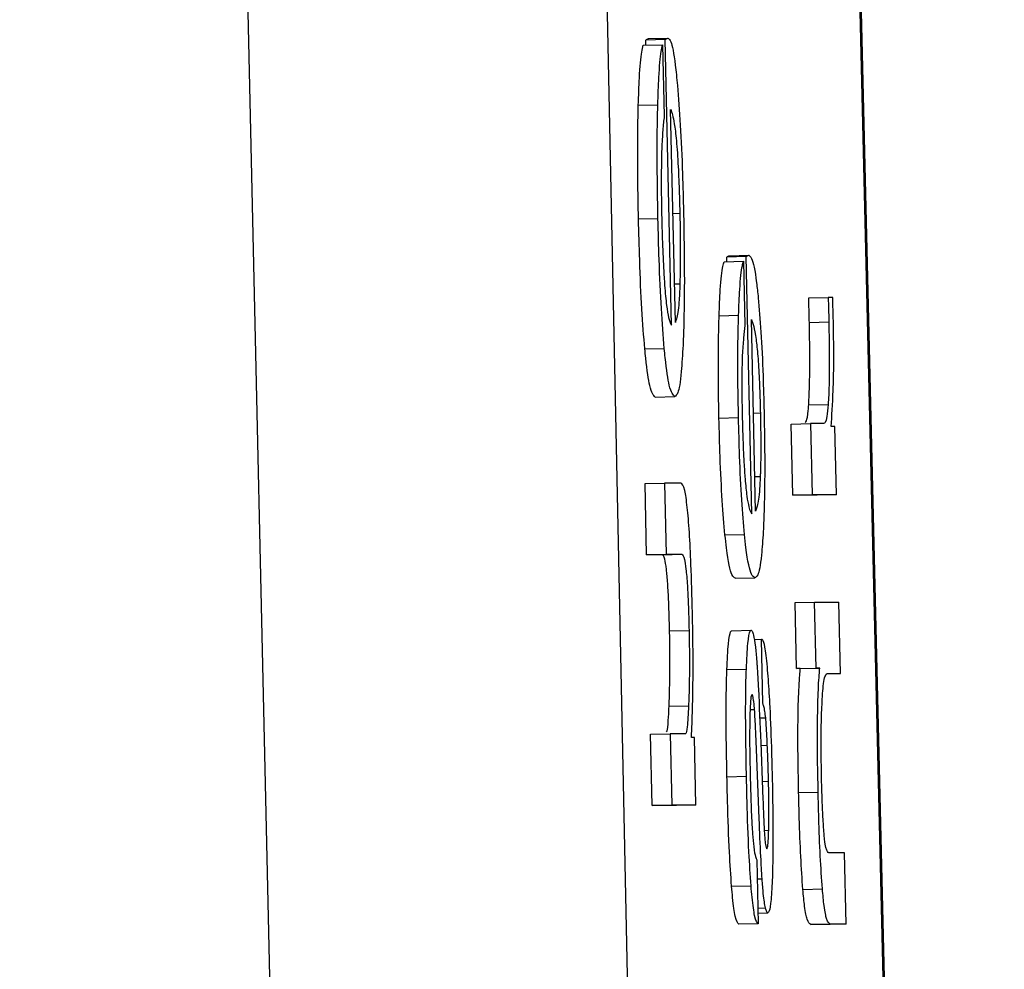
# Model space of a CAD drawing. Header units: inches. Extents: x 170 to 288, y 234 to 248.
# Tile 403 of 480: x 256.39484 to 256.40146, y 243.94804 to 243.95442. Entities that reach past the tile are written whole.
import ezdxf

# ---------------------------------------------------------------- set-up
doc = ezdxf.new("R2010")
doc.units = ezdxf.units.IN
doc.header["$LTSCALE"] = 0.25
doc.header["$MEASUREMENT"] = 0
doc.layers.add('STANDARD Z GUIDE MOTOR RH', color=7, linetype='Continuous')

msp = doc.modelspace()

# ---------------------------------------------------------------- linework, layer by layer
at = {"layer": 'STANDARD Z GUIDE MOTOR RH'}
for p, q in [((256.3972877, 243.9141631), (256.394841, 244.0222833)), ((256.3973944, 244.0222407), (256.3996175, 243.9141485)), ((256.3988731, 244.022257), (256.4014422, 243.9141547)), ((256.4014554, 243.9141489), (256.3988866, 244.022241)), ((256.3990646, 243.9542948), (256.3991954, 243.9542977)), ((256.3990289, 243.9542499), (256.39916, 243.9542528)), ((256.3991782, 243.9542877), (256.3990471, 243.9542848)), ((256.399048, 243.9542503), (256.3990471, 243.9542848)), ((256.39916, 243.9542528), (256.3991707, 243.953774)), ((256.3992207, 243.9523674), (256.3991782, 243.9542877)), ((256.3989967, 243.9538465), (256.3991278, 243.9538494)), ((256.3992455, 243.9523873), (256.3992139, 243.9538189)), ((256.3992758, 243.9531181), (256.3992292, 243.9531171)), ((256.398998, 243.9530827), (256.3991288, 243.9530856)), ((256.3996081, 243.9528354), (256.3997389, 243.9528383)), ((256.3995724, 243.952795), (256.3997032, 243.9527979)), ((256.3997217, 243.9528293), (256.3995906, 243.9528264)), ((256.3995912, 243.9527954), (256.3995906, 243.9528264)), ((256.3997032, 243.9527979), (256.3997129, 243.9523669)), ((256.3997598, 243.951101), (256.3997217, 243.9528293)), ((256.3992761, 243.9526442), (256.3992398, 243.9526434)), ((256.4001416, 243.9525517), (256.4002724, 243.9525546)), ((256.4003024, 243.9525546), (256.4002724, 243.9525546)), ((256.3995393, 243.9524319), (256.39967, 243.9524348)), ((256.3997846, 243.951119), (256.3997561, 243.9524074)), ((256.4001456, 243.9523871), (256.4002764, 243.95239)), ((256.3990402, 243.9522091), (256.3991713, 243.952212)), ((256.3991106, 243.9518856), (256.3992414, 243.9518885)), ((256.3998165, 243.9517766), (256.3997702, 243.9517756)), ((256.4001416, 243.9518331), (256.4002724, 243.9518361)), ((256.3995386, 243.9517445), (256.3996697, 243.9517474)), ((256.4000236, 243.9517037), (256.4001544, 243.9517066)), ((256.4000339, 243.9512249), (256.4000236, 243.9517037)), ((256.4002404, 243.9517067), (256.4001544, 243.9517066)), ((256.4001544, 243.9517066), (256.400165, 243.9512278)), ((256.400318, 243.9516867), (256.4002918, 243.9516867)), ((256.4003284, 243.9512278), (256.400318, 243.9516867)), ((256.3998159, 243.9513502), (256.3997796, 243.9513494)), ((256.3990421, 243.9513045), (256.3991729, 243.9513074)), ((256.3990527, 243.9508257), (256.3990421, 243.9513045)), ((256.3992821, 243.9513074), (256.3991729, 243.9513074)), ((256.3991729, 243.9513074), (256.3991835, 243.9508286)), ((256.4000339, 243.9512249), (256.400165, 243.9512278)), ((256.4001973, 243.9512249), (256.4000339, 243.9512249)), ((256.4003284, 243.9512278), (256.400165, 243.9512278)), ((256.4003284, 243.9512278), (256.4001973, 243.9512249)), ((256.399579, 243.9509583), (256.3997101, 243.9509612)), ((256.3990527, 243.9508257), (256.3991835, 243.9508286)), ((256.3991582, 243.9508257), (256.3990527, 243.9508257)), ((256.3991582, 243.9508257), (256.399289, 243.9508286)), ((256.3991835, 243.9508286), (256.399289, 243.9508286)), ((256.3996488, 243.9506671), (256.3997796, 243.95067)), ((256.4000502, 243.9505041), (256.400181, 243.950507)), ((256.4000599, 243.9500602), (256.4000502, 243.9505041)), ((256.400181, 243.950507), (256.4003443, 243.9505071)), ((256.400191, 243.9500631), (256.400181, 243.950507)), ((256.400355, 243.9500282), (256.4003443, 243.9505071)), ((256.399207, 243.9503144), (256.3993378, 243.9503173)), ((256.3996237, 243.9503147), (256.3997548, 243.9503176)), ((256.3997752, 243.950256), (256.3998234, 243.950257)), ((256.3998234, 243.950257), (256.3998293, 243.950257)), ((256.3998328, 243.9498261), (256.3998234, 243.950257)), ((256.3995915, 243.9500543), (256.3997226, 243.9500573)), ((256.4000599, 243.9500602), (256.400191, 243.9500631)), ((256.4000849, 243.9500602), (256.4000599, 243.9500602)), ((256.4000849, 243.9500602), (256.400216, 243.9500631)), ((256.400216, 243.9500631), (256.400191, 243.9500631)), ((256.400267, 243.9500263), (256.400355, 243.9500282)), ((256.4002711, 243.9500282), (256.400355, 243.9500282)), ((256.3992035, 243.9498079), (256.3993343, 243.9498108)), ((256.3997473, 243.9497843), (256.3997777, 243.9497849)), ((256.3998118, 243.9497287), (256.3998525, 243.9497296)), ((256.3990793, 243.9496186), (256.3992104, 243.9496215)), ((256.39909, 243.9491397), (256.3990793, 243.9496186)), ((256.3992104, 243.9496215), (256.3992211, 243.9491426)), ((256.3993127, 243.9496215), (256.3992104, 243.9496215)), ((256.3993741, 243.9495966), (256.399354, 243.9495966)), ((256.3993841, 243.9491427), (256.3993741, 243.9495966)), ((256.399819, 243.9495635), (256.3998312, 243.9492447)), ((256.3998196, 243.9495444), (256.3998634, 243.9495454)), ((256.3998087, 243.9490495), (256.3997905, 243.9495186)), ((256.3995921, 243.9493338), (256.3997232, 243.9493367)), ((256.399829, 243.9493022), (256.3998715, 243.9493031)), ((256.4000737, 243.9492272), (256.4002048, 243.9492301)), ((256.39909, 243.9491397), (256.3992211, 243.9491426)), ((256.3992533, 243.9491398), (256.39909, 243.9491397)), ((256.3993841, 243.9491427), (256.3992211, 243.9491426)), ((256.3993841, 243.9491427), (256.3992533, 243.9491398)), ((256.3998431, 243.9489725), (256.3998725, 243.9489732)), ((256.3998553, 243.9488587), (256.3998597, 243.9488497)), ((256.4003816, 243.9488211), (256.400277, 243.9488211)), ((256.4003922, 243.9483423), (256.4003816, 243.9488211)), ((256.3997933, 243.9487756), (256.3998027, 243.9483446)), ((256.3996234, 243.9485971), (256.3997542, 243.9486)), ((256.3997961, 243.9486464), (256.3998284, 243.9486471)), ((256.4001021, 243.9485763), (256.4002332, 243.9485792)), ((256.3998005, 243.9484505), (256.3998509, 243.9484517)), ((256.3998011, 243.9484173), (256.3998665, 243.9484187)), ((256.3998027, 243.9483446), (256.3996719, 243.9483417)), ((256.4001556, 243.9483394), (256.4002864, 243.9483423)), ((256.4002611, 243.9483394), (256.4001556, 243.9483394)), ((256.4003922, 243.9483423), (256.4002611, 243.9483394)), ((256.4003922, 243.9483423), (256.4002864, 243.9483423))]:
    msp.add_line(p, q, dxfattribs=at)
for points, knots in [([(256.3990471, 243.9542848), (256.39905, 243.9542871), (256.3990559, 243.9542917), (256.3990617, 243.9542938), (256.3990646, 243.9542948)], [0, 0, 0, 0, 0.499883, 1, 1, 1, 1]), ([(256.3991782, 243.9542877), (256.3991811, 243.9542901), (256.399187, 243.9542947), (256.3991928, 243.9542967), (256.3991957, 243.9542977)], [0, 0, 0, 0, 0.499883, 1, 1, 1, 1]), ([(256.3991957, 243.9542977), (256.399202, 243.9542932), (256.3992181, 243.9542817), (256.3992406, 243.9541718), (256.3992548, 243.9540281), (256.3992595, 243.9539803)], [0, 0, 0, 0, 0.301457, 0.76749, 1, 1, 1, 1]), ([(256.3989967, 243.9538465), (256.3989989, 243.9539108), (256.3990041, 243.9540651), (256.3990159, 243.9541945), (256.3990258, 243.9542363), (256.3990289, 243.9542499)], [0, 0, 0, 0, 0.324998, 0.780306, 1, 1, 1, 1]), ([(256.3991278, 243.9538494), (256.39913, 243.9539137), (256.3991352, 243.954068), (256.399147, 243.9541974), (256.3991569, 243.9542392), (256.39916, 243.9542528)], [0, 0, 0, 0, 0.325, 0.780307, 1, 1, 1, 1]), ([(256.3992595, 243.9539803), (256.3992663, 243.9538957), (256.3992798, 243.9537264), (256.3992936, 243.9534168), (256.3992985, 243.9532157), (256.3993005, 243.9531306)], [0, 0, 0, 0, 0.365542, 0.731491, 1, 1, 1, 1]), ([(256.398998, 243.9530827), (256.3989963, 243.953172), (256.3989921, 243.9533904), (256.3989922, 243.9536542), (256.3989957, 243.9538022), (256.3989967, 243.9538465)], [0, 0, 0, 0, 0.326484, 0.798336, 1, 1, 1, 1]), ([(256.3991288, 243.9530856), (256.3991272, 243.953175), (256.3991234, 243.9533934), (256.3991233, 243.9536571), (256.3991268, 243.9538051), (256.3991278, 243.9538494)], [0, 0, 0, 0, 0.326481, 0.798339, 1, 1, 1, 1]), ([(256.3991707, 243.953774), (256.3991674, 243.9537443), (256.3991607, 243.9536843), (256.3991561, 243.9535968), (256.3991538, 243.9535526)], [0, 0, 0, 0, 0.495625, 1, 1, 1, 1]), ([(256.3992139, 243.9538189), (256.399222, 243.9537961), (256.3992347, 243.9537604), (256.3992532, 243.9536167), (256.3992646, 243.9534481), (256.3992718, 243.9532712), (256.3992747, 243.953163), (256.3992758, 243.9531181)], [0, 0, 0, 0, 0.336412, 0.526226, 0.717805, 0.882956, 1, 1, 1, 1]), ([(256.3991538, 243.9535526), (256.3991531, 243.9535259), (256.3991514, 243.9534632), (256.3991511, 243.9533884), (256.399151, 243.9533454)], [0, 0, 0, 0, 0.425235, 1, 1, 1, 1]), ([(256.399151, 243.9533454), (256.3991509, 243.9533232), (256.3991507, 243.9532786), (256.3991522, 243.9531941), (256.3991532, 243.9531319), (256.3991538, 243.9530931)], [0, 0, 0, 0, 0.273772, 0.547368, 1, 1, 1, 1]), ([(256.3992758, 243.9531181), (256.3992774, 243.9530305), (256.3992804, 243.952857), (256.3992776, 243.9527147), (256.3992761, 243.9526442)], [0, 0, 0, 0, 0.505046, 1, 1, 1, 1]), ([(256.3993005, 243.9531306), (256.399303, 243.9529904), (256.3993078, 243.9527091), (256.3993042, 243.952408), (256.3992986, 243.9522722), (256.3992971, 243.9522345)], [0, 0, 0, 0, 0.417881, 0.838511, 1, 1, 1, 1]), ([(256.3990402, 243.9522091), (256.3990333, 243.9522938), (256.3990195, 243.9524632), (256.3990058, 243.9527809), (256.3990004, 243.9529904), (256.398998, 243.9530827)], [0, 0, 0, 0, 0.358336, 0.717036, 1, 1, 1, 1]), ([(256.3991713, 243.952212), (256.3991644, 243.9522967), (256.3991507, 243.9524661), (256.3991365, 243.9527838), (256.3991311, 243.9529933), (256.3991288, 243.9530856)], [0, 0, 0, 0, 0.3583315, 0.7170394, 1, 1, 1, 1]), ([(256.3991538, 243.9530931), (256.399155, 243.9530449), (256.3991581, 243.9529263), (256.3991632, 243.9528161), (256.3991663, 243.9527507)], [0, 0, 0, 0, 0.405797, 1, 1, 1, 1]), ([(256.3995906, 243.9528264), (256.3995935, 243.9528285), (256.3995993, 243.9528326), (256.3996052, 243.9528345), (256.3996081, 243.9528354)], [0, 0, 0, 0, 0.499988, 1, 1, 1, 1]), ([(256.3997217, 243.9528293), (256.3997246, 243.9528314), (256.3997304, 243.9528355), (256.3997363, 243.9528374), (256.3997392, 243.9528383)], [0, 0, 0, 0, 0.500121, 1, 1, 1, 1]), ([(256.3997392, 243.9528383), (256.3997454, 243.9528342), (256.3997619, 243.9528234), (256.3997845, 243.9527209), (256.3997987, 243.9525875), (256.3998024, 243.9525526)], [0, 0, 0, 0, 0.305624, 0.818215, 1, 1, 1, 1]), ([(256.3995393, 243.9524319), (256.3995418, 243.9524931), (256.3995478, 243.9526423), (256.39956, 243.9527504), (256.3995698, 243.9527855), (256.3995724, 243.952795)], [0, 0, 0, 0, 0.336258, 0.819961, 1, 1, 1, 1]), ([(256.39967, 243.9524348), (256.3996725, 243.952496), (256.3996785, 243.9526453), (256.3996914, 243.9527534), (256.3997007, 243.9527884), (256.3997032, 243.9527979)], [0, 0, 0, 0, 0.336259, 0.819983, 1, 1, 1, 1]), ([(256.3991663, 243.9527507), (256.3991686, 243.9527112), (256.3991745, 243.9526115), (256.3991817, 243.9525417), (256.399186, 243.9524996)], [0, 0, 0, 0, 0.396241, 1, 1, 1, 1]), ([(256.3992761, 243.9526442), (256.3992742, 243.9526007), (256.3992688, 243.9524836), (256.3992564, 243.9524218), (256.3992479, 243.9523949), (256.3992455, 243.9523873)], [0, 0, 0, 0, 0.29828, 0.802732, 1, 1, 1, 1]), ([(256.3998024, 243.9525526), (256.3998087, 243.9524802), (256.3998213, 243.9523349), (256.3998347, 243.9520548), (256.3998394, 243.9518683), (256.3998415, 243.9517879)], [0, 0, 0, 0, 0.361472, 0.724534, 1, 1, 1, 1]), ([(256.4001456, 243.9523871), (256.4001452, 243.9524041), (256.4001444, 243.9524382), (256.400143, 243.952493), (256.4001421, 243.9525309), (256.4001416, 243.9525517)], [0, 0, 0, 0, 0.309793, 0.619551, 1, 1, 1, 1]), ([(256.4002724, 243.9525546), (256.4002727, 243.9525376), (256.4002735, 243.9525037), (256.4002755, 243.9524488), (256.4002761, 243.9524109), (256.4002764, 243.95239)], [0, 0, 0, 0, 0.309738, 0.619523, 1, 1, 1, 1]), ([(256.4003077, 243.9523776), (256.400306, 243.9524289), (256.4003041, 243.9524883), (256.4003026, 243.9525467), (256.4003024, 243.9525546)], [0, 0, 0, 0, 0.86494, 1, 1, 1, 1]), ([(256.399186, 243.9524996), (256.3991907, 243.9524699), (256.3992027, 243.9523952), (256.3992139, 243.9523779), (256.3992207, 243.9523674)], [0, 0, 0, 0, 0.3967769, 1, 1, 1, 1]), ([(256.3995386, 243.9517445), (256.3995371, 243.9518244), (256.3995336, 243.9520127), (256.3995345, 243.9522516), (256.399538, 243.9523838), (256.3995393, 243.9524319)], [0, 0, 0, 0, 0.31951, 0.752468, 1, 1, 1, 1]), ([(256.3996697, 243.9517474), (256.3996683, 243.9518273), (256.3996648, 243.9520156), (256.3996652, 243.9522545), (256.3996688, 243.9523867), (256.39967, 243.9524348)], [0, 0, 0, 0, 0.31951, 0.752468, 1, 1, 1, 1]), ([(256.3997561, 243.9524074), (256.3997667, 243.9523798), (256.3997812, 243.9523419), (256.3998001, 243.9521677), (256.3998091, 243.9520138), (256.3998142, 243.9518757), (256.399816, 243.9517984), (256.3998165, 243.9517766)], [0, 0, 0, 0, 0.451334, 0.619281, 0.78842, 0.940495, 1, 1, 1, 1]), ([(256.4001416, 243.9518331), (256.4001437, 243.9518788), (256.400148, 243.9519703), (256.4001497, 243.9521704), (256.400147, 243.9523139), (256.4001456, 243.9523871)], [0, 0, 0, 0, 0.3281644, 0.6575273, 1, 1, 1, 1]), ([(256.4002764, 243.95239), (256.4002778, 243.9523063), (256.4002803, 243.952155), (256.400279, 243.9519599), (256.4002745, 243.9518764), (256.4002724, 243.9518361)], [0, 0, 0, 0, 0.3906954, 0.7061846, 1, 1, 1, 1]), ([(256.4002918, 243.9516867), (256.4002971, 243.9517601), (256.4003054, 243.951875), (256.4003106, 243.9521098), (256.4003093, 243.952274), (256.4003079, 243.952364), (256.4003077, 243.9523776)], [0, 0, 0, 0, 0.447336, 0.699939, 0.954845, 1, 1, 1, 1]), ([(256.3997129, 243.9523669), (256.3997097, 243.9523405), (256.3997031, 243.9522872), (256.399698, 243.9522078), (256.3996954, 243.9521677)], [0, 0, 0, 0, 0.4961224, 1, 1, 1, 1]), ([(256.3991106, 243.9518856), (256.3990983, 243.9518972), (256.3990771, 243.9519172), (256.3990533, 243.9520777), (256.3990423, 243.9521881), (256.3990402, 243.9522091)], [0, 0, 0, 0, 0.524395, 0.909747, 1, 1, 1, 1]), ([(256.3992414, 243.9518885), (256.3992294, 243.9519001), (256.3992086, 243.9519201), (256.3991836, 243.9520806), (256.3991733, 243.9521911), (256.3991713, 243.952212)], [0, 0, 0, 0, 0.5243859, 0.9097632, 1, 1, 1, 1]), ([(256.3992971, 243.9522345), (256.3992935, 243.9521712), (256.3992845, 243.9520126), (256.3992645, 243.9519046), (256.3992483, 243.9518933), (256.3992414, 243.9518885)], [0, 0, 0, 0, 0.276491, 0.692165, 1, 1, 1, 1]), ([(256.3996954, 243.9521677), (256.3996946, 243.9521403), (256.3996929, 243.9520843), (256.3996925, 243.952016), (256.3996923, 243.9519812)], [0, 0, 0, 0, 0.490091, 1, 1, 1, 1]), ([(256.3996923, 243.9519812), (256.3996922, 243.9519614), (256.3996921, 243.9519218), (256.399693, 243.9518457), (256.3996941, 243.9517894), (256.3996948, 243.9517542)], [0, 0, 0, 0, 0.272777, 0.545298, 1, 1, 1, 1]), ([(256.3998165, 243.9517766), (256.3998178, 243.9517049), (256.3998204, 243.9515609), (256.3998183, 243.9514208), (256.3998162, 243.9513593), (256.3998159, 243.9513502)], [0, 0, 0, 0, 0.457781, 0.919072, 1, 1, 1, 1]), ([(256.3998415, 243.9517879), (256.3998436, 243.9516713), (256.3998476, 243.9514377), (256.3998438, 243.9511604), (256.3998383, 243.9510317), (256.3998362, 243.9509814)], [0, 0, 0, 0, 0.377505, 0.756879, 1, 1, 1, 1]), ([(256.4001181, 243.9517147), (256.400121, 243.9517169), (256.4001285, 243.9517227), (256.4001363, 243.9517652), (256.4001405, 243.9518199), (256.4001416, 243.9518331)], [0, 0, 0, 0, 0.316816, 0.834925, 1, 1, 1, 1]), ([(256.4002724, 243.9518361), (256.4002696, 243.9518058), (256.4002609, 243.9517121), (256.4002487, 243.9517089), (256.4002404, 243.9517067)], [0, 0, 0, 0, 0.323717, 1, 1, 1, 1]), ([(256.399579, 243.9509583), (256.3995726, 243.9510309), (256.3995598, 243.9511764), (256.3995459, 243.9514638), (256.3995409, 243.9516578), (256.3995386, 243.9517445)], [0, 0, 0, 0, 0.3550762, 0.7116071, 1, 1, 1, 1]), ([(256.3997101, 243.9509612), (256.3997035, 243.9510338), (256.3996904, 243.9511793), (256.3996771, 243.9514668), (256.399672, 243.9516607), (256.3996697, 243.9517474)], [0, 0, 0, 0, 0.3550946, 0.7116085, 1, 1, 1, 1]), ([(256.3996948, 243.9517542), (256.3996959, 243.9517094), (256.3996986, 243.9516017), (256.3997035, 243.9515034), (256.3997063, 243.951446)], [0, 0, 0, 0, 0.415084, 1, 1, 1, 1]), ([(256.3997063, 243.951446), (256.3997088, 243.9514073), (256.3997145, 243.9513159), (256.3997214, 243.9512551), (256.3997254, 243.95122)], [0, 0, 0, 0, 0.423436, 1, 1, 1, 1]), ([(256.3998159, 243.9513502), (256.399814, 243.9513146), (256.3998086, 243.9512097), (256.3997964, 243.9511525), (256.3997874, 243.9511269), (256.3997846, 243.951119)], [0, 0, 0, 0, 0.261367, 0.770026, 1, 1, 1, 1]), ([(256.3993603, 243.9504371), (256.3993575, 243.9505464), (256.3993526, 243.9507351), (256.3993406, 243.9509833), (256.3993253, 243.9511619), (256.3993051, 243.9512888), (256.3992908, 243.9513004), (256.3992821, 243.9513074)], [0, 0, 0, 0, 0.219103, 0.377947, 0.537644, 0.720459, 1, 1, 1, 1]), ([(256.3997254, 243.95122), (256.3997302, 243.9511929), (256.3997419, 243.9511255), (256.3997531, 243.9511102), (256.3997598, 243.951101)], [0, 0, 0, 0, 0.400869, 1, 1, 1, 1]), ([(256.3998362, 243.9509814), (256.3998324, 243.9509253), (256.3998223, 243.9507751), (256.3998025, 243.9506833), (256.399786, 243.9506738), (256.3997796, 243.95067)], [0, 0, 0, 0, 0.266179, 0.712031, 1, 1, 1, 1]), ([(256.3996488, 243.9506671), (256.3996412, 243.9506716), (256.3996218, 243.9506831), (256.3995971, 243.9507893), (256.3995822, 243.9509283), (256.399579, 243.9509583)], [0, 0, 0, 0, 0.338081, 0.857441, 1, 1, 1, 1]), ([(256.3997796, 243.95067), (256.3997721, 243.9506746), (256.3997531, 243.950686), (256.3997282, 243.9507922), (256.3997133, 243.9509312), (256.3997101, 243.9509612)], [0, 0, 0, 0, 0.33807, 0.857438, 1, 1, 1, 1]), ([(256.399207, 243.9503144), (256.3992052, 243.9503806), (256.3992021, 243.9504932), (256.3991944, 243.9506372), (256.3991855, 243.9507407), (256.3991723, 243.9508148), (256.3991634, 243.9508216), (256.3991582, 243.9508257)], [0, 0, 0, 0, 0.21597, 0.367347, 0.519152, 0.712283, 1, 1, 1, 1]), ([(256.399289, 243.9508286), (256.3992949, 243.950824), (256.3993041, 243.9508167), (256.3993169, 243.9507367), (256.3993261, 243.9506292), (256.3993335, 243.9504823), (256.3993362, 243.9503771), (256.3993378, 243.9503173)], [0, 0, 0, 0, 0.308051, 0.481136, 0.65592, 0.804667, 1, 1, 1, 1]), ([(256.3993647, 243.9500185), (256.3993647, 243.9500731), (256.3993649, 243.9502075), (256.399362, 243.9503515), (256.3993603, 243.9504371)], [0, 0, 0, 0, 0.405787, 1, 1, 1, 1]), ([(256.3992035, 243.9498079), (256.3992061, 243.9498847), (256.3992104, 243.9500136), (256.3992087, 243.9502045), (256.3992073, 243.950294), (256.399207, 243.9503144)], [0, 0, 0, 0, 0.532649, 0.893269, 1, 1, 1, 1]), ([(256.3993378, 243.9503173), (256.3993389, 243.9502471), (256.3993413, 243.9501069), (256.3993388, 243.9499358), (256.3993357, 243.9498483), (256.3993343, 243.9498108)], [0, 0, 0, 0, 0.3641267, 0.7274365, 1, 1, 1, 1]), ([(256.3995915, 243.9500543), (256.3995946, 243.9501174), (256.3996007, 243.9502437), (256.3996135, 243.9503087), (256.3996214, 243.9503134), (256.3996237, 243.9503147)], [0, 0, 0, 0, 0.414072, 0.829429, 1, 1, 1, 1]), ([(256.3997226, 243.9500573), (256.3997256, 243.9501203), (256.3997315, 243.9502466), (256.3997441, 243.9503116), (256.3997524, 243.9503163), (256.3997548, 243.9503176)], [0, 0, 0, 0, 0.414051, 0.829404, 1, 1, 1, 1]), ([(256.3997548, 243.9503176), (256.399757, 243.9503167), (256.399762, 243.9503144), (256.3997672, 243.9502962), (256.3997702, 243.950286)], [0, 0, 0, 0, 0.43796, 1, 1, 1, 1]), ([(256.3997702, 243.950286), (256.3997746, 243.950264), (256.3997823, 243.9502258), (256.3997902, 243.95014), (256.3997936, 243.9500906), (256.3997943, 243.9500817)], [0, 0, 0, 0, 0.525898, 0.914827, 1, 1, 1, 1]), ([(256.3998293, 243.950257), (256.3998345, 243.9502454), (256.399845, 243.9502221), (256.3998592, 243.9501061), (256.399866, 243.9500157), (256.3998681, 243.9499873)], [0, 0, 0, 0, 0.406032, 0.813397, 1, 1, 1, 1]), ([(256.3997232, 243.9493367), (256.3997208, 243.9494707), (256.3997167, 243.9496988), (256.3997183, 243.9499381), (256.3997217, 243.9500323), (256.3997226, 243.9500573)], [0, 0, 0, 0, 0.511496, 0.870667, 1, 1, 1, 1]), ([(256.3997943, 243.9500817), (256.3997974, 243.9500289), (256.3998069, 243.9498674), (256.3998141, 243.9496857), (256.399819, 243.9495635)], [0, 0, 0, 0, 0.3269147, 1, 1, 1, 1]), ([(256.4000737, 243.9492272), (256.4000713, 243.94936), (256.4000672, 243.9495831), (256.4000715, 243.9498543), (256.4000787, 243.9499896), (256.4000837, 243.9500459), (256.4000849, 243.9500602)], [0, 0, 0, 0, 0.386119, 0.648575, 0.910748, 1, 1, 1, 1]), ([(256.4002048, 243.9492301), (256.4002023, 243.9493629), (256.4001983, 243.949586), (256.4002028, 243.9498572), (256.4002091, 243.9499925), (256.4002146, 243.9500488), (256.400216, 243.9500631)], [0, 0, 0, 0, 0.386115, 0.648567, 0.910669, 1, 1, 1, 1]), ([(256.399354, 243.9495966), (256.3993566, 243.949659), (256.3993618, 243.9497853), (256.3993637, 243.9499402), (256.3993647, 243.9500185)], [0, 0, 0, 0, 0.4939323, 1, 1, 1, 1]), ([(256.3995921, 243.9493338), (256.3995896, 243.9494678), (256.3995853, 243.9496958), (256.3995878, 243.9499352), (256.3995907, 243.9500294), (256.3995915, 243.9500543)], [0, 0, 0, 0, 0.511499, 0.870676, 1, 1, 1, 1]), ([(256.4002336, 243.9498735), (256.4002353, 243.9498984), (256.4002394, 243.9499552), (256.4002449, 243.9499828), (256.4002479, 243.9499983)], [0, 0, 0, 0, 0.438182, 1, 1, 1, 1]), ([(256.4002479, 243.9499983), (256.4002517, 243.9500079), (256.4002591, 243.9500272), (256.4002671, 243.9500279), (256.4002711, 243.9500282)], [0, 0, 0, 0, 0.496806, 1, 1, 1, 1]), ([(256.3998681, 243.9499873), (256.3998721, 243.9499273), (256.399882, 243.9497799), (256.399891, 243.9495413), (256.3998949, 243.9493765), (256.3998963, 243.9493188)], [0, 0, 0, 0, 0.308521, 0.758069, 1, 1, 1, 1]), ([(256.3997608, 243.9498867), (256.3997583, 243.9498832), (256.3997532, 243.9498762), (256.3997484, 243.9498192), (256.3997467, 243.9497677), (256.3997461, 243.9497475)], [0, 0, 0, 0, 0.376448, 0.755101, 1, 1, 1, 1]), ([(256.3997674, 243.949868), (256.3997668, 243.949871), (256.3997656, 243.9498769), (256.399763, 243.9498844), (256.3997616, 243.9498859), (256.3997608, 243.9498867)], [0, 0, 0, 0, 0.305028, 0.610775, 1, 1, 1, 1]), ([(256.3997777, 243.9497849), (256.3997764, 243.9497999), (256.3997741, 243.9498273), (256.3997708, 243.9498519), (256.3997685, 243.9498626), (256.3997674, 243.949868)], [0, 0, 0, 0, 0.374076, 0.682938, 1, 1, 1, 1]), ([(256.4002276, 243.9493299), (256.4002265, 243.9494003), (256.4002242, 243.9495414), (256.4002262, 243.9497342), (256.4002311, 243.9498263), (256.4002336, 243.9498735)], [0, 0, 0, 0, 0.327093, 0.655238, 1, 1, 1, 1]), ([(256.399187, 243.9496347), (256.3991887, 243.9496387), (256.3991938, 243.9496505), (256.3991992, 243.9497203), (256.3992023, 243.9497836), (256.3992035, 243.9498079)], [0, 0, 0, 0, 0.236713, 0.708027, 1, 1, 1, 1]), ([(256.3993343, 243.9498108), (256.3993314, 243.9497569), (256.3993265, 243.9496654), (256.399318, 243.9496238), (256.3993136, 243.9496219), (256.3993127, 243.9496215)], [0, 0, 0, 0, 0.537264, 0.912068, 1, 1, 1, 1]), ([(256.3998525, 243.9497296), (256.3998507, 243.949745), (256.3998465, 243.9497813), (256.3998398, 243.9498077), (256.3998351, 243.9498199), (256.3998328, 243.9498261)], [0, 0, 0, 0, 0.2688033, 0.630389, 1, 1, 1, 1]), ([(256.3997461, 243.9497475), (256.3997453, 243.9497018), (256.3997433, 243.9495845), (256.3997462, 243.9494446), (256.399748, 243.9493592)], [0, 0, 0, 0, 0.3894083, 1, 1, 1, 1]), ([(256.3997905, 243.9495186), (256.3997886, 243.9495647), (256.3997847, 243.9496579), (256.39978, 243.9497423), (256.3997777, 243.9497849)], [0, 0, 0, 0, 0.495274, 1, 1, 1, 1]), ([(256.3998634, 243.9495454), (256.399861, 243.9495989), (256.3998578, 243.9496674), (256.3998534, 243.9497184), (256.3998525, 243.9497296)], [0, 0, 0, 0, 0.781227, 1, 1, 1, 1]), ([(256.3998715, 243.9493031), (256.3998705, 243.9493438), (256.3998683, 243.9494263), (256.3998651, 243.9495053), (256.3998634, 243.9495454)], [0, 0, 0, 0, 0.492676, 1, 1, 1, 1]), ([(256.3996234, 243.9485971), (256.3996184, 243.9486704), (256.3996068, 243.9488379), (256.3995975, 243.9491064), (256.3995934, 243.9492788), (256.3995921, 243.9493338)], [0, 0, 0, 0, 0.345753, 0.791231, 1, 1, 1, 1]), ([(256.3997542, 243.9486), (256.3997491, 243.9486733), (256.3997375, 243.9488408), (256.3997286, 243.9491093), (256.3997245, 243.9492817), (256.3997232, 243.9493367)], [0, 0, 0, 0, 0.345758, 0.791228, 1, 1, 1, 1]), ([(256.399748, 243.9493592), (256.3997504, 243.9492587), (256.3997539, 243.949111), (256.3997615, 243.9489895), (256.3997639, 243.9489507)], [0, 0, 0, 0, 0.680361, 1, 1, 1, 1]), ([(256.4002445, 243.9489508), (256.4002419, 243.9489865), (256.4002366, 243.9490576), (256.400231, 243.9491932), (256.4002287, 243.9492846), (256.4002276, 243.9493299)], [0, 0, 0, 0, 0.336394, 0.671125, 1, 1, 1, 1]), ([(256.3998725, 243.9489732), (256.3998733, 243.9490163), (256.399875, 243.9491161), (256.3998728, 243.9492354), (256.3998715, 243.9493031)], [0, 0, 0, 0, 0.431903, 1, 1, 1, 1]), ([(256.3998963, 243.9493188), (256.3998985, 243.9491896), (256.3999024, 243.9489704), (256.3999, 243.9487551), (256.3998976, 243.9486734), (256.3998972, 243.9486585)], [0, 0, 0, 0, 0.540183, 0.915683, 1, 1, 1, 1]), ([(256.3998312, 243.9492447), (256.3998333, 243.9491889), (256.3998369, 243.9490897), (256.3998425, 243.9489767), (256.3998455, 243.9489299), (256.3998462, 243.9489184)], [0, 0, 0, 0, 0.492422, 0.875842, 1, 1, 1, 1]), ([(256.4001021, 243.9485763), (256.4000972, 243.9486472), (256.4000873, 243.9487888), (256.4000785, 243.9490237), (256.400075, 243.9491698), (256.4000737, 243.9492272)], [0, 0, 0, 0, 0.378683, 0.755759, 1, 1, 1, 1]), ([(256.4002332, 243.9485792), (256.4002283, 243.9486501), (256.4002184, 243.9487917), (256.4002096, 243.9490266), (256.4002061, 243.9491727), (256.4002048, 243.9492301)], [0, 0, 0, 0, 0.378683, 0.755752, 1, 1, 1, 1]), ([(256.3998284, 243.9486471), (256.3998255, 243.9486961), (256.3998181, 243.9488214), (256.3998122, 243.9489631), (256.3998087, 243.9490495)], [0, 0, 0, 0, 0.390567, 1, 1, 1, 1]), ([(256.3997639, 243.9489507), (256.3997666, 243.9489192), (256.3997729, 243.9488442), (256.3997835, 243.948795), (256.3997903, 243.9487815), (256.3997933, 243.9487756)], [0, 0, 0, 0, 0.290639, 0.692109, 1, 1, 1, 1]), ([(256.3998597, 243.9488497), (256.3998619, 243.9488527), (256.3998663, 243.9488587), (256.3998701, 243.9489087), (256.3998718, 243.9489543), (256.3998725, 243.9489732)], [0, 0, 0, 0, 0.368582, 0.738637, 1, 1, 1, 1]), ([(256.400277, 243.9488211), (256.4002705, 243.9488251), (256.4002609, 243.9488308), (256.4002495, 243.9488954), (256.4002456, 243.9489383), (256.4002445, 243.9489508)], [0, 0, 0, 0, 0.6115848, 0.8870563, 1, 1, 1, 1]), ([(256.3998462, 243.9489184), (256.399847, 243.9489114), (256.3998488, 243.948895), (256.3998512, 243.948874), (256.3998537, 243.9488645), (256.3998553, 243.9488587)], [0, 0, 0, 0, 0.226472, 0.533516, 1, 1, 1, 1]), ([(256.3998027, 243.9483446), (256.3997946, 243.9483532), (256.3997809, 243.9483676), (256.3997641, 243.9484864), (256.3997565, 243.948574), (256.3997542, 243.9486)], [0, 0, 0, 0, 0.500439, 0.851295, 1, 1, 1, 1]), ([(256.3998509, 243.9484517), (256.399846, 243.9484773), (256.399838, 243.948519), (256.399831, 243.9486116), (256.3998284, 243.9486471)], [0, 0, 0, 0, 0.616388, 1, 1, 1, 1]), ([(256.3998972, 243.9486585), (256.3998946, 243.9486033), (256.3998893, 243.9484931), (256.3998778, 243.948427), (256.3998697, 243.9484211), (256.3998665, 243.9484187)], [0, 0, 0, 0, 0.377455, 0.755058, 1, 1, 1, 1]), ([(256.3996719, 243.9483417), (256.3996639, 243.9483502), (256.3996501, 243.9483647), (256.3996333, 243.9484835), (256.3996257, 243.9485711), (256.3996234, 243.9485971)], [0, 0, 0, 0, 0.500439, 0.851295, 1, 1, 1, 1]), ([(256.4001556, 243.9483394), (256.4001474, 243.9483449), (256.4001336, 243.9483541), (256.4001155, 243.9484397), (256.4001061, 243.9485358), (256.4001021, 243.9485763)], [0, 0, 0, 0, 0.470165, 0.777197, 1, 1, 1, 1]), ([(256.4002864, 243.9483423), (256.4002784, 243.9483478), (256.400265, 243.948357), (256.4002461, 243.9484426), (256.400237, 243.9485387), (256.4002332, 243.9485792)], [0, 0, 0, 0, 0.470153, 0.777215, 1, 1, 1, 1]), ([(256.3998665, 243.9484187), (256.3998641, 243.9484199), (256.3998591, 243.9484223), (256.3998536, 243.9484418), (256.3998509, 243.9484517)], [0, 0, 0, 0, 0.4952151, 1, 1, 1, 1])]:
    msp.add_open_spline(points, degree=3, knots=knots, dxfattribs=at)

doc.saveas('drawing.dxf')
